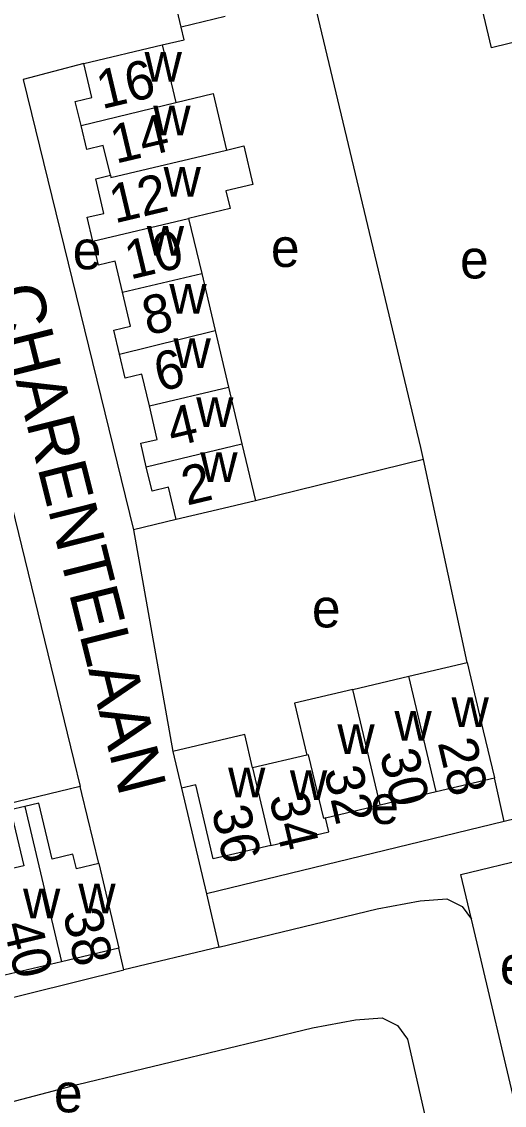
# Model space of a CAD drawing. Extents: x 157768 to 159790, y 387230 to 389604.
# Drawn here: x 159188.5 to 159238.6, y 388723.2 to 388835.4 of the extents above; entities that cross this region are included whole.
import ezdxf

# ---------------------------------------------------------------- set-up
doc = ezdxf.new("R2010")
doc.units = 0
for name, color, linetype in [('BLT_Basislijn', 7, 'Continuous'), ('BLT_Bebouwing', 7, 'Continuous'), ('BLT_Centroide', 7, 'Continuous'), ('BLT_Huisnummer', 7, 'Continuous'), ('BLT_Huisnummer_ tussenligend', 7, 'Continuous'), ('BLT_Onderverdeling_panden', 7, 'Continuous'), ('BLT_Straatnaam', 7, 'Continuous')]:
    doc.layers.add(name, color=color, linetype=linetype)

msp = doc.modelspace()

# ---------------------------------------------------------------- linework, layer by layer
at = {"layer": 'BLT_Basislijn'}
for p, q in [((159205.06, 388834.87), (159203.28, 388842.26)), ((159209.62, 388835.97), (159205.06, 388834.87)), ((159230.17, 388790.1), (159212.75, 388785.82)), ((159234.71, 388769.07), (159230.17, 388790.1)), ((159204.54, 388783.87), (159200.1, 388782.8)), ((159200.1, 388782.8), (159204.2, 388759.86)), ((159238.54, 388752.61), (159237.53, 388757.12)), ((159194.59, 388756.22), (159165.41, 388749.22)), ((159194.77, 388755.49), (159194.59, 388756.22)), ((159205.09, 388756.06), (159207.67, 388745.09)), ((159253.35, 388756.22), (159238.54, 388752.61)), ((159196.53, 388748.23), (159194.77, 388755.49)), ((159238.54, 388752.61), (159207.67, 388745.09)), ((159235.15, 388742.47), (159234.05, 388747.12)), ((159207.67, 388745.09), (159208.96, 388739.59)), ((159242.38, 388711.84), (159235.15, 388742.47)), ((159199.12, 388737.23), (159198.6, 388739.47)), ((159208.96, 388739.59), (159199.12, 388737.23))]:
    msp.add_line(p, q, dxfattribs=at)
for points in [[(159230.17, 388790.1), (159229.9, 388791.32), (159218.74, 388838.1)], [(159203.1, 388833.04), (159205.35, 388833.57), (159205.06, 388834.87)], [(159194.97, 388831.11), (159188.67, 388829.46), (159200.1, 388782.8)], [(159182.01, 388791.29), (159185.78, 388792.2), (159193.94, 388758.92), (159194.59, 388756.22)], [(159234.05, 388747.12), (159241.21, 388748.83)], [(159208.96, 388739.59), (159225.38, 388743.54), (159229.82, 388744.39), (159232.59, 388744.59), (159234.2, 388743.8), (159235.15, 388742.47)], [(159146.47, 388724.1), (159146.89, 388720.24), (159179.17, 388732.29), (159199.12, 388737.23)], [(159177.3, 388720.26), (159183.37, 388722.48), (159194.31, 388725.35), (159218.67, 388731.21), (159223.12, 388732.06), (159225.89, 388732.25), (159227.5, 388731.47), (159228.51, 388730.05), (159232.95, 388710.61), (159233.22, 388709.41)]]:
    msp.add_lwpolyline(points, dxfattribs=at)
at = {"layer": 'BLT_Bebouwing'}
for p, q in [((159194.97, 388831.11), (159203.1, 388833.04)), ((159203.1, 388833.04), (159204.51, 388827.08)), ((159196.19, 388819.17), (159197.71, 388819.53)), ((159205.82, 388815.06), (159207.18, 388809.35)), ((159207.18, 388809.35), (159208.57, 388803.46)), ((159208.57, 388803.46), (159209.96, 388797.58)), ((159209.96, 388797.58), (159211.36, 388791.7)), ((159211.36, 388791.7), (159212.75, 388785.82)), ((159228.67, 388767.65), (159234.71, 388769.07)), ((159222.84, 388766.27), (159228.67, 388767.65)), ((159218.09, 388759.46), (159212.46, 388758.14)), ((159231.51, 388755.7), (159237.53, 388757.12)), ((159225.68, 388754.32), (159231.51, 388755.7)), ((159220.02, 388752.99), (159225.68, 388754.32)), ((159196.53, 388748.23), (159198.6, 388739.47)), ((159198.6, 388739.47), (159192.63, 388738.06)), ((159192.63, 388738.06), (159186.77, 388736.68))]:
    msp.add_line(p, q, dxfattribs=at)
for points in [[(159240.77, 388833.6), (159237.22, 388832.74), (159235.8, 388838.76), (159239.36, 388839.6), (159242.59, 388840.36), (159247.45, 388841.5), (159248.86, 388835.51)], [(159194.67, 388824.7), (159194.08, 388827.18), (159195.8, 388827.59), (159194.97, 388831.11)], [(159204.51, 388827.08), (159208.37, 388827.99), (159209.76, 388822.14)], [(159197.71, 388819.53), (159196.98, 388822.62), (159195.26, 388822.22), (159194.67, 388824.7)], [(159209.76, 388822.14), (159211.54, 388822.58), (159212.49, 388818.59), (159209.69, 388817.92), (159210.12, 388816.09), (159205.82, 388815.06)], [(159195.9, 388812.7), (159195.31, 388815.18), (159197.04, 388815.59), (159196.19, 388819.17)], [(159198.97, 388807.41), (159198.21, 388810.63), (159196.49, 388810.22), (159195.9, 388812.7)], [(159198.67, 388801.01), (159198.08, 388803.49), (159199.8, 388803.89), (159198.97, 388807.41)], [(159201.76, 388795.64), (159200.98, 388798.93), (159199.26, 388798.53), (159198.67, 388801.01)], [(159201.43, 388789.35), (159200.86, 388791.78), (159202.58, 388792.18), (159201.76, 388795.64)], [(159204.54, 388783.87), (159203.75, 388787.22), (159202.03, 388786.81), (159201.43, 388789.35)], [(159212.75, 388785.82), (159209.41, 388785.03), (159204.54, 388783.87)], [(159234.71, 388769.07), (159236.38, 388761.99), (159237.53, 388757.12)], [(159222.84, 388766.27), (159216.82, 388764.85), (159218.09, 388759.46)], [(159212.46, 388758.14), (159211.64, 388761.61), (159204.2, 388759.86)], [(159204.2, 388759.86), (159205.09, 388756.06)], [(159214.34, 388750.12), (159208.37, 388748.72), (159206.56, 388756.41), (159205.09, 388756.06)], [(159196.53, 388748.23), (159194.19, 388747.68), (159193.83, 388749.22), (159191.67, 388748.69), (159190.29, 388754.51), (159188.84, 388754.16)], [(159188.84, 388754.16), (159187.36, 388753.81), (159188.73, 388748.02), (159186.5, 388747.49), (159186.86, 388745.98), (159184.7, 388745.47)], [(159214.34, 388750.12), (159220.36, 388751.54), (159220.02, 388752.99)]]:
    msp.add_lwpolyline(points, dxfattribs=at)
at = {"layer": 'BLT_Onderverdeling_panden'}
for p, q in [((159194.67, 388824.7), (159204.51, 388827.08)), ((159195.9, 388812.7), (159205.82, 388815.06)), ((159198.97, 388807.41), (159207.18, 388809.35)), ((159198.67, 388801.01), (159208.57, 388803.46)), ((159201.76, 388795.64), (159209.96, 388797.58)), ((159201.43, 388789.35), (159211.36, 388791.7)), ((159231.51, 388755.7), (159228.67, 388767.65)), ((159225.68, 388754.32), (159222.84, 388766.27)), ((159212.46, 388758.14), (159214.34, 388750.12)), ((159188.84, 388754.16), (159192.63, 388738.06))]:
    msp.add_line(p, q, dxfattribs=at)
for points in [[(159197.71, 388819.53), (159197.76, 388819.31), (159209.76, 388822.14)], [(159220.02, 388752.99), (159219.85, 388752.92), (159218.27, 388759.51), (159218.09, 388759.46)]]:
    msp.add_lwpolyline(points, dxfattribs=at)

# ---------------------------------------------------------------- texts
at = {"layer": 'BLT_Centroide'}
for s, p in [('w', (159201.26, 388829.22)), ('w', (159202.16, 388823.66)), ('w', (159203.23, 388817.31)), ('w', (159201.49, 388811.22)), ('e', (159193.81, 388809.8)), ('e', (159214.36, 388810.04)), ('e', (159233.97, 388808.85)), ('w', (159203.83, 388805.19)), ('w', (159204.26, 388799.56)), ('w', (159206.61, 388793.47)), ('w', (159207.04, 388787.78)), ('e', (159218.61, 388772.7)), ('w', (159233.09, 388762.38)), ('w', (159227.17, 388760.98)), ('w', (159221.25, 388759.59)), ('w', (159209.92, 388755.11)), ('w', (159216.33, 388754.81)), ('e', (159224.66, 388752.34)), ('w', (159188.66, 388742.56)), ('w', (159194.39, 388743.09)), ('e', (159238.1, 388735.69)), ('e', (159191.86, 388722.47))]:
    msp.add_text(s, height=4, dxfattribs=at).set_placement(p)
at = {"layer": 'BLT_Huisnummer'}
for s, rotation, p in [('16', 13.3665, (159196.83, 388826.37)), ('10', 13.3665, (159199.76, 388808.72)), ('6', 13.3665, (159202.8, 388797.1)), ('2', 13.3665, (159205.64, 388785.31)), ('28', 283.2609, (159231.64, 388760.77)), ('32', 283.2609, (159219.83, 388757.87)), ('36', 283.2609, (159208.17, 388753.8)), ('38', 283.2876, (159192.76, 388743.13))]:
    msp.add_text(s, height=4, rotation=rotation, dxfattribs=at).set_placement(p)
at = {"layer": 'BLT_Huisnummer_ tussenligend'}
for s, rotation, p in [('14', 13.3665, (159198.27, 388820.72)), ('12', 13.3665, (159198.16, 388814.54)), ('8', 13.3665, (159201.57, 388802.92)), ('4', 13.3665, (159204.14, 388791.37)), ('30', 283.2609, (159225.61, 388759.65)), ('34', 283.2609, (159214.14, 388755.13)), ('40', 283.2876, (159186.57, 388741.88))]:
    msp.add_text(s, height=4, rotation=rotation, dxfattribs=at).set_placement(p)
at = {"layer": 'BLT_Straatnaam'}
msp.add_text('CHARENTELAAN', height=5, rotation=284.1196, dxfattribs=at).set_placement((159185.51, 388807.65))

doc.saveas('drawing.dxf')
